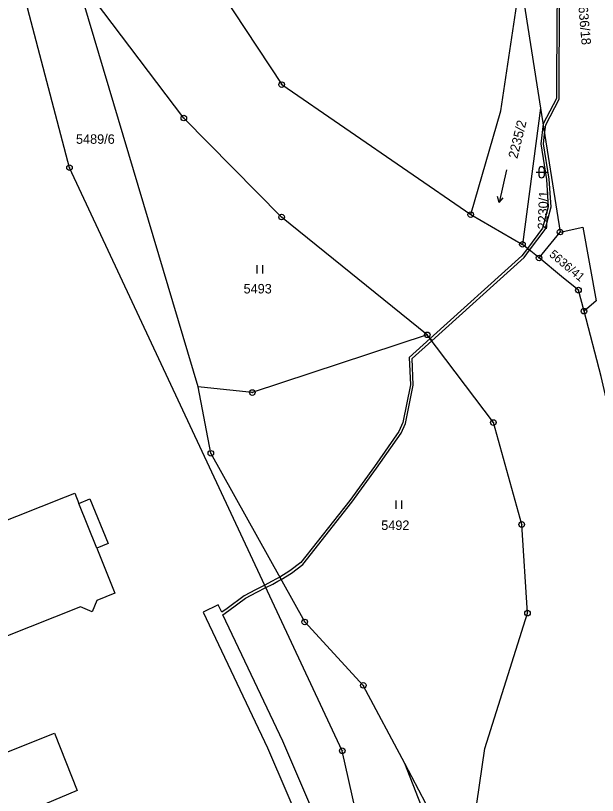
# Model space of a CAD drawing. Extents: x -644096 to -634268, y -1141430 to -1133463.
# Drawn here: x -638204.8 to -638100.4, y -1139945.5 to -1139805.7 of the extents above; entities that cross this region are included whole.
import ezdxf

# ---------------------------------------------------------------- set-up
doc = ezdxf.new("R2010")
doc.units = 0
for name, color, linetype in [('_CIVIL_CONSTRUCTION', 7, 'Continuous'), ('B_Hranice _3D', 7, 'Continuous'), ('M_Svah_Nasyp', 7, 'Continuous'), ('svrsek_osa_sjezdy', 7, 'Continuous'), ('svrsek_osa_VRT', 7, 'Continuous'), ('terminal_VRT', 7, 'Continuous')]:
    doc.layers.add(name, color=color, linetype=linetype)

msp = doc.modelspace()

# ---------------------------------------------------------------- linework, layer by layer
at = {"layer": '_CIVIL_CONSTRUCTION'}
for centre, radius in [((-638157.04, -1139818.08), 0.5), ((-638157.04, -1139818.08), 0.0303), ((-638174.59, -1139824.07), 0.5), ((-638174.59, -1139824.07), 0.0303), ((-638195.09, -1139832.97), 0.5), ((-638195.09, -1139832.97), 0.0303), ((-638123.15, -1139841.38), 0.5), ((-638157.06, -1139841.82), 0.5), ((-638157.06, -1139841.82), 0.0303), ((-638123.15, -1139841.38), 0.0303), ((-638107.14, -1139844.51), 0.5), ((-638107.14, -1139844.51), 0.0303), ((-638113.88, -1139846.71), 0.5), ((-638113.88, -1139846.71), 0.0303), ((-638110.9, -1139849.15), 0.5), ((-638110.9, -1139849.15), 0.0303), ((-638103.84, -1139854.91), 0.5), ((-638103.84, -1139854.91), 0.0303), ((-638102.84, -1139858.69), 0.5), ((-638102.84, -1139858.69), 0.0303), ((-638130.95, -1139862.92), 0.5), ((-638130.95, -1139862.92), 0.0303), ((-638162.31, -1139873.27), 0.5), ((-638162.31, -1139873.27), 0.0303), ((-638119.09, -1139878.65), 0.5), ((-638119.09, -1139878.65), 0.0303), ((-638169.75, -1139884.15), 0.5), ((-638169.75, -1139884.15), 0.0303), ((-638114.01, -1139896.91), 0.5), ((-638114.01, -1139896.91), 0.0303), ((-638112.97, -1139912.8), 0.5), ((-638112.97, -1139912.8), 0.0303), ((-638152.92, -1139914.38), 0.5), ((-638152.92, -1139914.38), 0.0303), ((-638142.41, -1139925.75), 0.5), ((-638142.41, -1139925.75), 0.0303), ((-638146.19, -1139937.47), 0.5), ((-638146.19, -1139937.47), 0.0303)]:
    msp.add_circle(centre, radius, dxfattribs=at)
at = {"layer": 'B_Hranice _3D'}
for points in [[(-638112.99, -1139847.44), (-638112.6, -1139847.76), (-638109.8, -1139844.02), (-638108.74, -1139840), (-638109.08, -1139835.02), (-638110.1, -1139828.69), (-638109.9, -1139826.94), (-638109.7, -1139825.28), (-638107.29, -1139820.71), (-638107.23, -1139801.95), (-638107.74, -1139804.62), (-638107.79, -1139820.59), (-638110.18, -1139825.11), (-638110.6, -1139828.71), (-638109.58, -1139835.08), (-638109.24, -1139839.96), (-638110.26, -1139843.8)], [(-638130.44, -1139863.6), (-638130.14, -1139864), (-638113.6, -1139849.09), (-638112.6, -1139847.76), (-638112.99, -1139847.44), (-638113.98, -1139848.75)], [(-638157.4, -1139906.33), (-638157.16, -1139906.77), (-638155.28, -1139905.65), (-638153.24, -1139904.1), (-638144.44, -1139892.89), (-638140.02, -1139886.84), (-638135.62, -1139880.53), (-638134.82, -1139878.81), (-638133.47, -1139871.94), (-638133.67, -1139867.18), (-638130.14, -1139864), (-638130.44, -1139863.6), (-638134.17, -1139866.96), (-638133.97, -1139871.9), (-638135.3, -1139878.65), (-638136.06, -1139880.27), (-638140.42, -1139886.54), (-638144.84, -1139892.59), (-638153.6, -1139903.74), (-638155.56, -1139905.23)]]:
    msp.add_lwpolyline(points, close=True, dxfattribs=at)
msp.add_lwpolyline([(-638149.86, -1139952.03), (-638156.82, -1139935.72), (-638167.58, -1139913.11), (-638166.55, -1139912.36), (-638163.52, -1139910.11), (-638161.52, -1139909.04), (-638159.88, -1139908.22), (-638158.63, -1139907.6), (-638157.71, -1139907.1), (-638157.16, -1139906.77), (-638157.4, -1139906.33), (-638157.95, -1139906.66), (-638158.87, -1139907.16), (-638160.09, -1139907.77), (-638161.74, -1139908.6), (-638163.78, -1139909.69), (-638166.85, -1139911.96), (-638167.8, -1139912.65), (-638168.43, -1139911.33), (-638171.14, -1139912.61), (-638159.56, -1139936.96), (-638152.68, -1139953.05)], dxfattribs=at)
at = {"layer": 'M_Svah_Nasyp'}
msp.add_line((-638190.18, -1139901.18), (-638193.4, -1139893.14), dxfattribs=at)
at = {"layer": 'svrsek_osa_sjezdy'}
for p, q in [((-638116.72, -1139833.35), (-638118.07, -1139839.2)), ((-638111.45, -1139833.79), (-638109.45, -1139833.79)), ((-638110.95, -1139833.29), (-638110.95, -1139834.29)), ((-638109.95, -1139834.29), (-638109.95, -1139833.29)), ((-638118.07, -1139839.2), (-638118.34, -1139838.13)), ((-638118.07, -1139839.2), (-638117.36, -1139838.36)), ((-638161.44, -1139851.93), (-638161.44, -1139850.43)), ((-638160.44, -1139851.93), (-638160.44, -1139850.43)), ((-638136.51, -1139894.14), (-638136.51, -1139892.64)), ((-638135.51, -1139894.14), (-638135.51, -1139892.64))]:
    msp.add_line(p, q, dxfattribs=at)
for centre, start, end in [((-638110.45, -1139833.29), 0, 180), ((-638110.45, -1139834.29), 180, 359.9879)]:
    msp.add_arc(centre, 0.5, start, end, dxfattribs=at)
at = {"layer": 'terminal_VRT'}
for p, q in [((-638110.62, -1139822.32), (-638113.88, -1139846.71)), ((-638110.62, -1139822.32), (-638107.14, -1139844.51)), ((-638123.15, -1139841.38), (-638113.88, -1139846.71)), ((-638110.9, -1139849.15), (-638107.14, -1139844.51)), ((-638110.9, -1139849.15), (-638113.88, -1139846.71))]:
    msp.add_line(p, q, dxfattribs=at)
for points in [[(-638143.37, -1139961.91), (-638143.18, -1139951.04), (-638146.19, -1139937.47), (-638195.09, -1139832.97), (-638208.27, -1139782.9), (-638208.38, -1139764.93), (-638222.81, -1139727.54)], [(-638178.17, -1139754.4), (-638177.96, -1139761.39), (-638174.34, -1139791.77), (-638157.04, -1139818.08), (-638123.15, -1139841.38)], [(-638130.95, -1139862.92), (-638157.06, -1139841.82), (-638174.59, -1139824.07), (-638190.63, -1139802.91), (-638196.91, -1139782.22)], [(-638172, -1139872.23), (-638192.49, -1139803.48), (-638198.75, -1139783.01)], [(-638123.15, -1139841.38), (-638117.76, -1139822.8), (-638114.51, -1139801.2), (-638115.45, -1139787.43), (-638114.81, -1139786.03)], [(-638114.81, -1139786.03), (-638114.04, -1139800.56), (-638110.62, -1139822.32)], [(-638107.14, -1139844.51), (-638103.07, -1139843.62), (-638100.64, -1139856.82), (-638102.84, -1139858.69)], [(-638102.84, -1139858.69), (-638103.84, -1139854.91), (-638106.87, -1139852.45), (-638110.9, -1139849.15)], [(-638109.2, -1140021.93), (-638104.56, -1139985.35), (-638101.25, -1139971.4), (-638095.62, -1139928.83), (-638092.97, -1139907.1), (-638092.93, -1139899.8), (-638093.26, -1139898.51), (-638099.74, -1139870.42), (-638102.84, -1139858.69)], [(-638130.95, -1139862.92), (-638162.31, -1139873.27), (-638170.36, -1139872.41), (-638172, -1139872.23)], [(-638124.01, -1139960.49), (-638120.62, -1139937.07), (-638112.97, -1139912.8), (-638114.01, -1139896.91), (-638119.09, -1139878.65), (-638130.95, -1139862.92)], [(-638134.99, -1139939.76), (-638142.41, -1139925.75), (-638152.92, -1139914.38), (-638169.75, -1139884.15), (-638172, -1139872.23)], [(-638194.11, -1139891.29), (-638193.4, -1139893.14), (-638191.47, -1139892.32), (-638188.13, -1139900.35), (-638190.18, -1139901.18), (-638186.97, -1139909.23), (-638190.16, -1139910.53), (-638191.03, -1139912.58), (-638193.13, -1139911.69), (-638215.9, -1139920.68), (-638217.18, -1139917.42), (-638218.62, -1139918.01), (-638218.11, -1139919.29), (-638229.89, -1139923.96), (-638235.49, -1139926.14), (-638242.42, -1139908.76), (-638241.47, -1139908.34), (-638222.94, -1139900.99), (-638222.33, -1139902.46), (-638195.82, -1139891.95), (-638194.11, -1139891.29)], [(-638205.3, -1139949.49), (-638203.94, -1139952.93), (-638229.79, -1139963.17), (-638235.32, -1139949.23), (-638197.8, -1139934.31), (-638193.73, -1139944.59), (-638205.3, -1139949.49)], [(-638151.05, -1140077.92), (-638144.05, -1140035.17), (-638136.45, -1140010.99), (-638127.06, -1139959.96), (-638134.99, -1139939.76)], [(-638124.01, -1139960.49), (-638128.68, -1139951.68), (-638134.99, -1139939.76)]]:
    msp.add_lwpolyline(points, dxfattribs=at)

# ---------------------------------------------------------------- texts
at = {"layer": 'svrsek_osa_VRT'}
for s, height, rotation, p in [('5636/18', 1.7, 275, (-638103.97, -1139802.85)), ('2235/2', 1.7, 76, (-638114.81, -1139831.46)), ('2230/1', 1.7, 88, (-638109.46, -1139844.08)), ('5636/41', 1.53, 320, (-638109.2, -1139848.72))]:
    msp.add_text(s, height=height, rotation=rotation, dxfattribs=at).set_placement(p)
for s, p in [('5489/6', (-638193.93, -1139828.69)), ('5493', (-638163.88, -1139855.51)), ('5492', (-638139.2, -1139897.9))]:
    msp.add_text(s, height=1.7, dxfattribs=at).set_placement(p)

doc.saveas('drawing.dxf')
